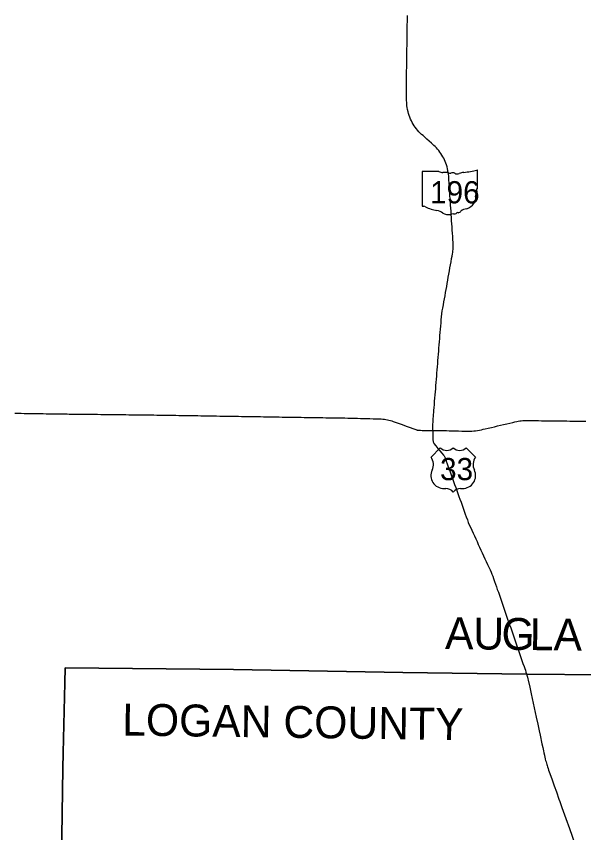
# Model space of a CAD drawing. Extents: x 0 to 34, y 0 to 22.
# Drawn here: x 6.2454 to 6.5313, y 19.6111 to 20.0225 of the extents above; entities that cross this region are included whole.
import ezdxf

# ---------------------------------------------------------------- set-up
doc = ezdxf.new("R2010")
doc.units = 0
for name, color, linetype in [('GM_X_County', 7, 'Continuous'), ('GM_X_County_Text', 7, 'Continuous'), ('GM_X_State_Location', 7, 'Continuous'), ('GM_X_State_Route', 7, 'Continuous'), ('GM_X_State_Shield', 7, 'Continuous'), ('GM_X_US_Location', 7, 'Continuous'), ('GM_X_US_Route', 7, 'Continuous'), ('GM_X_US_Shield', 7, 'Continuous')]:
    doc.layers.add(name, color=color, linetype=linetype)

msp = doc.modelspace()

# ---------------------------------------------------------------- linework, layer by layer
at = {"layer": 'GM_X_County'}
for points in [[(6.268171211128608, 19.597972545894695), (6.268916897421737, 19.643535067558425), (6.269083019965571, 19.65133001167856), (6.269834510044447, 19.686624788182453), (6.269993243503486, 19.6941687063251), (6.354934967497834, 19.693286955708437), (6.440213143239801, 19.691838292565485), (6.502583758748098, 19.69107941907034), (6.540898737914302, 19.690626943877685), (6.602644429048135, 19.689810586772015), (6.634087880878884, 19.68927320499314), (6.6477660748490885, 19.689039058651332), (6.64911823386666, 19.68901585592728), (6.716207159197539, 19.69816401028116), (6.7791452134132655, 19.70641722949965), (6.779067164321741, 19.66614731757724), (6.828674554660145, 19.661567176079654)], [(6.540898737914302, 19.690626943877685), (6.502583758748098, 19.69107941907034), (6.440213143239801, 19.691838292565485), (6.354934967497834, 19.693286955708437), (6.269993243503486, 19.6941687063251), (6.269834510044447, 19.686624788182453), (6.269083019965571, 19.65133001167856), (6.268916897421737, 19.643535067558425), (6.268171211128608, 19.597972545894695)]]:
    msp.add_lwpolyline(points, dxfattribs=at)
at = {"layer": 'GM_X_State_Route'}
for points in [[(6.462190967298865, 19.94755027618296), (6.461886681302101, 19.94841725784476), (6.461549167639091, 19.949270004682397), (6.461177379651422, 19.950109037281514), (6.4607728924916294, 19.950932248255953), (6.460335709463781, 19.95173858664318), (6.459866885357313, 19.952527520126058), (6.459366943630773, 19.953296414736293), (6.458836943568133, 19.95404526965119), (6.458277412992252, 19.95477197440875), (6.457689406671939, 19.955476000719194), (6.45707397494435, 19.95615629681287), (6.456431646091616, 19.956811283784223), (6.455764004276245, 19.957440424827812), (6.4545911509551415, 19.95850200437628), (6.453418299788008, 19.959563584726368), (6.452245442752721, 19.96062516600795), (6.45107259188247, 19.96168674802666), (6.450362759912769, 19.962329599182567), (6.449652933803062, 19.96297192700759), (6.448949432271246, 19.96363587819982), (6.4482749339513, 19.96432883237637), (6.447629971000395, 19.96504920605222), (6.447015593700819, 19.96579595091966), (6.446433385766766, 19.966568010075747), (6.445883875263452, 19.967363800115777), (6.445368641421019, 19.968181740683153), (6.4448882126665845, 19.96902077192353), (6.444509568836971, 19.969823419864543), (6.444100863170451, 19.97069040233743), (6.443726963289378, 19.971575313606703), (6.443393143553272, 19.972459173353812), (6.443111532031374, 19.973412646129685), (6.442834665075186, 19.974376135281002), (6.442591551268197, 19.975448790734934), (6.442382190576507, 19.976437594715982), (6.442240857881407, 19.977326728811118), (6.442180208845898, 19.97816312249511), (6.442136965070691, 19.97910182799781), (6.442115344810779, 19.980004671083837), (6.442053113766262, 19.990323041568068), (6.442075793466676, 19.991905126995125), (6.442098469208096, 19.993487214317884), (6.442121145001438, 19.9950693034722), (6.44214329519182, 19.99665138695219), (6.4421659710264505, 19.998233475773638), (6.44218812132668, 19.999815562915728), (6.442210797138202, 20.001397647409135), (6.442232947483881, 20.00297973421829), (6.442255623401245, 20.004561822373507), (6.442277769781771, 20.00614390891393), (6.442300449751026, 20.00772599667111), (6.442322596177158, 20.00930808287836), (6.4423405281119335, 20.010590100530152), (6.442358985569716, 20.011872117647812), (6.442381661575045, 20.013454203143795), (6.442404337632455, 20.0150362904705), (6.4424270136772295, 20.016618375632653), (6.442449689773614, 20.01820046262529), (6.442472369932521, 20.019782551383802), (6.4424950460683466, 20.02136463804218), (6.442517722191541, 20.022946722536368)], [(6.456084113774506, 19.82677313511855), (6.4560983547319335, 19.826948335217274), (6.456226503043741, 19.828525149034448), (6.456354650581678, 19.830101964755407), (6.456482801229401, 19.831678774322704), (6.456610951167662, 19.833255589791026), (6.456739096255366, 19.834832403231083), (6.456867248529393, 19.836409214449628), (6.456995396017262, 19.83798602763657), (6.457123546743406, 19.839562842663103), (6.457251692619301, 19.841139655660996), (6.457379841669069, 19.842716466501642), (6.45750799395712, 19.844293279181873), (6.457636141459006, 19.845870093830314), (6.457764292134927, 19.847446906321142), (6.45789243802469, 19.84902372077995), (6.458020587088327, 19.850600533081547), (6.458148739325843, 19.852177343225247), (6.458276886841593, 19.853754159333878), (6.458405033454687, 19.85533096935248), (6.4585331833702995, 19.856907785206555), (6.458660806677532, 19.85848459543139), (6.458788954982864, 19.860061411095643), (6.458916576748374, 19.861638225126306), (6.45904472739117, 19.863215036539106), (6.459172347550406, 19.864791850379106), (6.459300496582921, 19.866368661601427), (6.459428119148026, 19.867945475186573), (6.45949351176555, 19.868750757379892), (6.459558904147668, 19.869556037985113), (6.4596965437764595, 19.871037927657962), (6.459870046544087, 19.872515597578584), (6.460079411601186, 19.873988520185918), (6.46032410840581, 19.87545616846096), (6.460603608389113, 19.877013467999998), (6.460883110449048, 19.87857076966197), (6.461162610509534, 19.880128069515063), (6.461442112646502, 19.88168537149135), (6.461721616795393, 19.883242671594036), (6.462001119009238, 19.88479997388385), (6.46228061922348, 19.886357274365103), (6.462560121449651, 19.887914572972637), (6.462839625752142, 19.889471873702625), (6.463119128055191, 19.891029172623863), (6.463398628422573, 19.892586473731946), (6.463677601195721, 19.894143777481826), (6.463957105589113, 19.895701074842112), (6.464236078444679, 19.897258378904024), (6.464515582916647, 19.898815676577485), (6.464794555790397, 19.90037297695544), (6.465014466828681, 19.901598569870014), (6.465234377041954, 19.90282468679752), (6.465348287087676, 19.90352133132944), (6.465441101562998, 19.90422166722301), (6.465511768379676, 19.904924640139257), (6.465522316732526, 19.905083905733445), (6.465570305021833, 19.905802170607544), (6.465595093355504, 19.906681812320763), (6.465586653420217, 19.90756145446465), (6.465537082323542, 19.908438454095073), (6.46543108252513, 19.91001685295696), (6.465325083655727, 19.911595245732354), (6.465219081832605, 19.913173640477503), (6.465113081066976, 19.91475203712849), (6.465007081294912, 19.916330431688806), (6.464901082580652, 19.917908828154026), (6.464795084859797, 19.919487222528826), (6.464689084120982, 19.921065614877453), (6.464583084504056, 19.92264401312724), (6.464477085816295, 19.92422240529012), (6.464371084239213, 19.925800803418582), (6.464265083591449, 19.927379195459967), (6.46415908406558, 19.928957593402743), (6.464053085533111, 19.930535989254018), (6.463947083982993, 19.932114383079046), (6.463841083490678, 19.933692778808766), (6.463735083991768, 19.93527117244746), (6.463629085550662, 19.93684956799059), (6.4635230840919, 19.938427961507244), (6.463416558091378, 19.940006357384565), (6.463352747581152, 19.94095930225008), (6.463288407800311, 19.94191224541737), (6.4632040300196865, 19.942868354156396), (6.463079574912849, 19.94382024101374), (6.462718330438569, 19.945679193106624), (6.4624709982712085, 19.946633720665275), (6.462190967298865, 19.94755027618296)], [(6.455842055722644, 19.82379470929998), (6.4559702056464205, 19.825371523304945), (6.456084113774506, 19.82677313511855)], [(6.455361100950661, 19.813779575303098), (6.455372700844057, 19.815253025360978), (6.455384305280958, 19.816727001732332), (6.455435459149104, 19.818127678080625), (6.455491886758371, 19.819224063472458), (6.455546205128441, 19.82003198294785), (6.455584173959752, 19.820601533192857), (6.455681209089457, 19.821813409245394), (6.455761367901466, 19.822804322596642), (6.455842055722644, 19.82379470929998)], [(6.463583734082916, 19.81368464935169), (6.4651647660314, 19.813629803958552), (6.466745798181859, 19.813574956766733), (6.468326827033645, 19.813520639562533), (6.4699078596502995, 19.813465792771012), (6.471015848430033, 19.81342729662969), (6.472123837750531, 19.81338932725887), (6.473065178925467, 19.813381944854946), (6.474006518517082, 19.8134019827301), (6.474946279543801, 19.813449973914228), (6.475884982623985, 19.81352485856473), (6.476864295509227, 19.813640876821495), (6.477839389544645, 19.81378643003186), (6.478809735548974, 19.813962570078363), (6.4797742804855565, 19.814167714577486), (6.480751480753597, 19.8143950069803), (6.4817286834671, 19.81462177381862), (6.483269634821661, 19.814980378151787), (6.484810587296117, 19.815338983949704), (6.486351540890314, 19.815697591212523), (6.487892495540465, 19.816056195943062), (6.48943344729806, 19.816414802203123), (6.490974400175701, 19.816773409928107), (6.492515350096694, 19.817132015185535), (6.494056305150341, 19.81749062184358), (6.495597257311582, 19.81784923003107), (6.496592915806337, 19.818080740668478), (6.497588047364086, 19.81831225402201), (6.49834639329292, 19.818472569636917), (6.499111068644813, 19.818602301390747), (6.4998799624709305, 19.818701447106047), (6.5006520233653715, 19.818770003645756), (6.501426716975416, 19.818806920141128), (6.502201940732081, 19.818812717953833), (6.5037840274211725, 19.81879373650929), (6.505366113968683, 19.818774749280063), (6.506948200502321, 19.81875576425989), (6.50853028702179, 19.818736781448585), (6.51011237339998, 19.818717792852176), (6.511694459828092, 19.81869881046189), (6.513276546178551, 19.818679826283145), (6.5148586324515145, 19.818660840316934), (6.516440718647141, 19.818641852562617), (6.518022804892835, 19.81862287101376), (6.5196048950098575, 19.818603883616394), (6.52118698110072, 19.81858489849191), (6.522769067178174, 19.818565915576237), (6.524351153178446, 19.818546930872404), (6.525933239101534, 19.818527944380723), (6.5267759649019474, 19.8185179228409), (6.527618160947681, 19.818507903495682), (6.529200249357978, 19.818492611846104), (6.530782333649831, 19.81847731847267), (6.53236442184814, 19.818462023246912)], [(6.455361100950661, 19.813779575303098), (6.456943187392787, 19.813761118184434), (6.4585252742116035, 19.81374318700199), (6.459661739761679, 19.813730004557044), (6.460798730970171, 19.813716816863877), (6.462191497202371, 19.813700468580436), (6.463583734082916, 19.81368464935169)]]:
    msp.add_lwpolyline(points, dxfattribs=at)
at = {"layer": 'GM_X_State_Shield'}
for p, q in [((6.4498901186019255, 19.94400439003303), (6.4498901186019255, 19.927020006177)), ((6.458357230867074, 19.944296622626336), (6.45016544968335, 19.944296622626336)), ((6.477862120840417, 19.93583278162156), (6.477862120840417, 19.944717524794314)), ((6.477859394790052, 19.93583496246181), (6.477862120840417, 19.93583278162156))]:
    msp.add_line(p, q, dxfattribs=at)
for centre, major_axis, ratio, start_param, end_param in [((6.450210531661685, 19.944040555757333), (0.00032405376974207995, 0), 0.7999999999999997, 1.7126933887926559, 3.283489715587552), ((6.4603080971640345, 19.946268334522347), (0.0031431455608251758, 0), 0.8000000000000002, 4.042522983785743, 4.731795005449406), ((6.461350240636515, 19.934761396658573), (0.011283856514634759, 0), 0.7999999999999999, 1.4047577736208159, 1.6578580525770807), ((6.4639119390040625, 19.944128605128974), (0.0009067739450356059, 0), 0.8, 3.836095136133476, 5.185414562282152), ((6.465243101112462, 19.942165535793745), (0.001885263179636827, 0), 0.8000000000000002, 0.9506229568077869, 2.0794050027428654), ((6.467676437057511, 19.94485804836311), (0.0022679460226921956, 0), 0.8, 4.0815607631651, 5.145722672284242), ((6.471681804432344, 19.939109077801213), (0.005967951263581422, 0), 0.8000000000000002, 1.6990113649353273, 2.107814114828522), ((6.467898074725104, 19.96745213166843), (0.029664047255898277, 0), 0.7999999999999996, 4.81439421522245, 5.042368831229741), ((6.477551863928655, 19.944754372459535), (0.00031139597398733, 0), 0.8000000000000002, 6.141151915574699, 7.989035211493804), ((6.4789778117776, 19.9321146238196), (0.0021047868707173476, 0), 0.7999999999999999, 2.3877238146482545, 3.2625368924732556), ((6.477790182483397, 19.9351805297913), (0.0004819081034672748, 0), 0.8000000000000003, 1.8839779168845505, 3.671072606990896), ((6.474724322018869, 19.934057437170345), (0.00289289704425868, 0), 0.8, 5.934694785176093, 6.69594811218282), ((6.477529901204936, 19.935798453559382), (0.0003332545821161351, 0), 0.8, 5.054540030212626, 6.418171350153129), ((6.469559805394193, 19.93098436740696), (0.007419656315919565, 0), 0.8000000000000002, 5.1017524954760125, 6.440017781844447), ((6.450213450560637, 19.9269828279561), (0.00032693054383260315, 0), 0.7999999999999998, 3.0012400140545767, 4.508300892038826), ((6.450263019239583, 19.9287204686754), (0.0024948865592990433, 0), 0.8, 4.6659456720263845, 4.897461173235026), ((6.450773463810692, 19.926040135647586), (0.0008996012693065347, 0), 0.8000000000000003, 0.5192071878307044, 1.6278990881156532), ((6.462131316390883, 19.94129989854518), (0.02142156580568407, 0), 0.7999999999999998, 4.195997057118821, 4.488960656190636), ((6.4726882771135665, 19.922251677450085), (0.004063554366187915, 0), 0.8000000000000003, 1.6476453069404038, 2.4884337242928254), ((6.455744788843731, 19.9193897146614), (0.006702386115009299, 0), 0.8, 0.8235188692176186, 1.3235874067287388), ((6.462993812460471, 19.9259558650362), (0.004253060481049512, 0), 0.8000000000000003, 4.0264810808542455, 4.996735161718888), ((6.465451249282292, 19.920083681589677), (0.003494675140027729, 0), 0.7999999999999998, 1.4956620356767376, 1.9409797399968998), ((6.465761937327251, 19.924683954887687), (0.002266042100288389, 0), 0.8, 4.691043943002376, 5.507373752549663), ((6.4678117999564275, 19.923039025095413), (0.000637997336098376, 0), 0.8000000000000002, 1.1475841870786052, 2.315151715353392), ((6.467539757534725, 19.925373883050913), (0.002397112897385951, 0), 0.8000000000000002, 4.93706856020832, 5.642249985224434)]:
    msp.add_ellipse(centre, major_axis=major_axis, ratio=ratio, start_param=start_param, end_param=end_param, dxfattribs=at)
at = {"layer": 'GM_X_US_Route'}
for points in [[(6.2446994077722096, 19.82247313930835), (6.2462814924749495, 19.822450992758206), (6.247863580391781, 19.822428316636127), (6.249445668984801, 19.82240616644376), (6.251027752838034, 19.82238349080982), (6.252609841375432, 19.822361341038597), (6.254191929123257, 19.82233866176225), (6.255774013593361, 19.822316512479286), (6.257356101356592, 19.82229383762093), (6.258938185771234, 19.82227168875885), (6.260520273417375, 19.822249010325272), (6.262102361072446, 19.82222633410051), (6.263684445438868, 19.822204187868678), (6.26526653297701, 19.822181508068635), (6.266848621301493, 19.82215936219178), (6.2684307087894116, 19.82213668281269), (6.2700127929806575, 19.822114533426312), (6.271072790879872, 19.82209976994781), (6.272133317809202, 19.822084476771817)], [(6.272133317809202, 19.822084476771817), (6.273715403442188, 19.822066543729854), (6.275297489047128, 19.82204861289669), (6.276879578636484, 19.82203068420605), (6.27846166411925, 19.82201275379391), (6.280043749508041, 19.821994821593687), (6.281625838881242, 19.821976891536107), (6.28320792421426, 19.821958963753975), (6.2847900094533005, 19.821941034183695), (6.286372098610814, 19.821923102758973), (6.287954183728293, 19.821905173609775), (6.289536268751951, 19.821887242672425), (6.291118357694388, 19.821869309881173), (6.292700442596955, 19.821851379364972), (6.2942825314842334, 19.821833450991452), (6.29586461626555, 19.821815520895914), (6.297446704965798, 19.821797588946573), (6.299028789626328, 19.821779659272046), (6.300610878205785, 19.821761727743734), (6.302192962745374, 19.821743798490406), (6.303775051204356, 19.82172586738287), (6.3053571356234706, 19.821707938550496), (6.306939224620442, 19.821690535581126), (6.308521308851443, 19.82167260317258), (6.310103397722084, 19.821655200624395), (6.311685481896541, 19.821637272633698), (6.313205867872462, 19.821620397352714), (6.314726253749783, 19.821603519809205), (6.316308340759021, 19.821578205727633), (6.3178904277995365, 19.821552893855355), (6.319472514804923, 19.82152758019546), (6.321054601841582, 19.821502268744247), (6.322636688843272, 19.82147695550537), (6.324218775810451, 19.821451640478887), (6.325800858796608, 19.821426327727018), (6.327382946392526, 19.821401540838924), (6.328965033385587, 19.82137622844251), (6.330547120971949, 19.821351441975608), (6.332129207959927, 19.821326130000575), (6.333711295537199, 19.821301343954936), (6.335293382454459, 19.821276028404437), (6.336875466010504, 19.82125124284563), (6.338457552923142, 19.821225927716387), (6.340039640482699, 19.821201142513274), (6.341621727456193, 19.821175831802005), (6.343203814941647, 19.821151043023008), (6.344785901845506, 19.821125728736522), (6.346367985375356, 19.82110094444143), (6.347950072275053, 19.821075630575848), (6.349532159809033, 19.82105084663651), (6.351114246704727, 19.82102553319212), (6.352467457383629, 19.82100443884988), (6.353820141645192, 19.820982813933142)], [(6.353820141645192, 19.820982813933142), (6.355402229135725, 19.820958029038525), (6.3563604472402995, 19.820942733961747), (6.357319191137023, 19.820927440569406)], [(6.357319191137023, 19.820927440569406), (6.358901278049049, 19.820902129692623), (6.36048336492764, 19.820876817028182), (6.362065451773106, 19.820851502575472), (6.36364753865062, 19.820826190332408), (6.36522962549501, 19.820800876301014), (6.366811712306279, 19.820775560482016), (6.368393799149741, 19.820750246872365), (6.369975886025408, 19.82072493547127), (6.371557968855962, 19.820699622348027), (6.373140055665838, 19.82067430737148), (6.374722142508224, 19.820648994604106), (6.376304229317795, 19.82062368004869), (6.377886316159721, 19.820598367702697), (6.379468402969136, 19.820573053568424), (6.381050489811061, 19.820547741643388), (6.382632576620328, 19.8205224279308), (6.384214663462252, 19.820497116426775), (6.385796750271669, 19.820471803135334), (6.387378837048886, 19.820446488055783), (6.388960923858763, 19.820421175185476), (6.390543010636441, 19.820395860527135), (6.392125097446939, 19.82037054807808), (6.393707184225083, 19.820345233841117), (6.395289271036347, 19.82031992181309), (6.396871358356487, 19.820295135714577), (6.398369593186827, 19.82027140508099), (6.399867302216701, 19.820247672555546), (6.40144938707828, 19.820224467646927), (6.403031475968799, 19.82020126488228), (6.404613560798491, 19.82017806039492), (6.406195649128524, 19.820154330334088), (6.407777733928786, 19.820131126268), (6.409359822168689, 19.820107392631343), (6.410941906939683, 19.820084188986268), (6.412523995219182, 19.820060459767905), (6.413329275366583, 19.82004885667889), (6.414134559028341, 19.820036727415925), (6.4157161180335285, 19.819988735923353), (6.417297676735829, 19.819940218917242), (6.418879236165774, 19.819892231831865), (6.420460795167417, 19.819843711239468), (6.422042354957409, 19.819795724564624), (6.423623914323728, 19.819747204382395), (6.42520547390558, 19.819698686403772), (6.426787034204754, 19.819650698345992), (6.428065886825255, 19.81961167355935), (6.429344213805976, 19.819572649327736), (6.4301146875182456, 19.819533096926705), (6.430883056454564, 19.819461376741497), (6.431647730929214, 19.819356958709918), (6.432407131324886, 19.819221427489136), (6.433160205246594, 19.819053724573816), (6.433905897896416, 19.818854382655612), (6.4346426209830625, 19.81862445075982), (6.435368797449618, 19.81836393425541), (6.436852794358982, 19.81781547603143), (6.438336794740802, 19.817266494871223), (6.439820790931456, 19.816717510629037), (6.44107960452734, 19.816251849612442), (6.442338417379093, 19.8157867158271)], [(6.442338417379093, 19.8157867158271), (6.44382557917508, 19.815247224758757), (6.445312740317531, 19.814707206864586), (6.446251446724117, 19.81436652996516), (6.447190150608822, 19.814025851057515), (6.44731777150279, 19.813979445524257), (6.448149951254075, 19.813911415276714), (6.449051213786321, 19.81387713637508), (6.449953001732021, 19.81384233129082), (6.451535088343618, 19.81382387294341), (6.453117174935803, 19.813805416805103), (6.454238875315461, 19.813792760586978), (6.455361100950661, 19.813779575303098)], [(6.455361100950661, 19.813779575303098), (6.455350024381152, 19.81233091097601), (6.455338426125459, 19.810882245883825), (6.455363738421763, 19.808876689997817), (6.45540276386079, 19.808541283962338), (6.455449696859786, 19.808252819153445), (6.455511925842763, 19.808010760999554), (6.4555926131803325, 19.80778241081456), (6.45573816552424, 19.807472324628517), (6.455876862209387, 19.807217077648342)], [(6.455876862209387, 19.807217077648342), (6.456877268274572, 19.80599148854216), (6.457877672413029, 19.80476589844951), (6.45887807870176, 19.803540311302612), (6.459797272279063, 19.802414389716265), (6.460716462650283, 19.801287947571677), (6.460951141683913, 19.80097469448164), (6.461157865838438, 19.80064245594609), (6.461336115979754, 19.800294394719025), (6.461483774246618, 19.79993209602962), (6.462019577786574, 19.798443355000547), (6.462075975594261, 19.79828664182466)], [(6.462075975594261, 19.79828664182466), (6.462555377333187, 19.79695460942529), (6.463091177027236, 19.79546586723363), (6.463626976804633, 19.793977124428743), (6.464162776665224, 19.792488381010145), (6.464698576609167, 19.790999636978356), (6.465234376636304, 19.789510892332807), (6.465770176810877, 19.788022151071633), (6.466305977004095, 19.78653340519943), (6.466841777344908, 19.785044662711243), (6.4673775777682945, 19.78355591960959), (6.46791284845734, 19.782067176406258), (6.468448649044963, 19.780578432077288), (6.468983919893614, 19.779089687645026), (6.469519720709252, 19.77760094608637), (6.470054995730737, 19.776112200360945), (6.470590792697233, 19.774623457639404), (6.471126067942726, 19.773134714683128), (6.471661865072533, 19.77164597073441), (6.47218659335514, 19.770188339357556), (6.47271079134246, 19.76873018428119), (6.473186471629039, 19.767466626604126), (6.473698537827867, 19.766217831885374), (6.474247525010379, 19.764984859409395), (6.474910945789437, 19.763548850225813), (6.475574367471, 19.762112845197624), (6.47623778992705, 19.760676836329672), (6.4769012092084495, 19.759240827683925), (6.477564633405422, 19.757804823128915), (6.478228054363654, 19.756368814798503), (6.478891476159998, 19.754932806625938), (6.479554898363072, 19.75349627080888), (6.480218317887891, 19.752060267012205), (6.480881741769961, 19.750623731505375), (6.481545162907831, 19.749187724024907), (6.482208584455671, 19.747751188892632), (6.482872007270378, 19.74631518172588), (6.483519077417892, 19.744915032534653), (6.484165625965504, 19.743514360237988), (6.484638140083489, 19.742465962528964), (6.485084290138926, 19.741405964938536), (6.485503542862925, 19.740335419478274), (6.485896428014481, 19.739254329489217), (6.486413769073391, 19.73775925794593), (6.486931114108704, 19.736264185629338), (6.487368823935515, 19.7350000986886), (6.487806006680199, 19.733736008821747), (6.488323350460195, 19.732240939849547), (6.488840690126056, 19.730745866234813), (6.489358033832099, 19.729250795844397), (6.48987537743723, 19.727755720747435), (6.490392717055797, 19.72626064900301), (6.490910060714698, 19.724765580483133), (6.49142740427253, 19.72327050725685), (6.4919447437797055, 19.721775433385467), (6.492462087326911, 19.720280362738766), (6.492979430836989, 19.7187852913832), (6.49349677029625, 19.71729021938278), (6.4940141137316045, 19.7157951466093), (6.494531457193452, 19.714300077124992), (6.495048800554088, 19.712805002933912), (6.495566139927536, 19.71130993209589), (6.496083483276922, 19.70981486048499), (6.496600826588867, 19.708319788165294), (6.497118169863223, 19.7068247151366), (6.497635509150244, 19.70532964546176), (6.498152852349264, 19.703834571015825), (6.498670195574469, 19.70233949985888), (6.4991875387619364, 19.700844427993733), (6.499704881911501, 19.69934935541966), (6.500222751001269, 19.697854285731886), (6.500740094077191, 19.696359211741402), (6.5012579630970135, 19.69486414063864), (6.501588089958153, 19.693909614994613), (6.501918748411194, 19.692955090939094), (6.50221354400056, 19.692080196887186), (6.502558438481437, 19.6911051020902)], [(6.502558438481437, 19.6911051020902), (6.5027250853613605, 19.690509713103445), (6.50287327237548, 19.68996230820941), (6.5030056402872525, 19.689472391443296), (6.503228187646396, 19.688608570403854), (6.503390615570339, 19.687951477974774), (6.504166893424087, 19.684435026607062), (6.504887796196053, 19.68108627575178), (6.505908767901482, 19.676376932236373), (6.507393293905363, 19.669403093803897), (6.5081827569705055, 19.665744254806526), (6.508867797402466, 19.662512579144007), (6.509330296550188, 19.66033035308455), (6.510274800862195, 19.655927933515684), (6.510681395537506, 19.654009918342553), (6.511014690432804, 19.65243257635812), (6.511247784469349, 19.651327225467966), (6.511507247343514, 19.650154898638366), (6.51177883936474, 19.648951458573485), (6.5118400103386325, 19.648694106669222), (6.511960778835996, 19.648191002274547), (6.512137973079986, 19.64752019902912), (6.512345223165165, 19.646767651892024), (6.5125377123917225, 19.646107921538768), (6.512701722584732, 19.64556052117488), (6.512904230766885, 19.644911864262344), (6.513120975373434, 19.6442489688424), (6.513393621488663, 19.643446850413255), (6.513673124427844, 19.642658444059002), (6.513994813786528, 19.641730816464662), (6.515203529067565, 19.63834251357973), (6.516496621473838, 19.63468472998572), (6.51756189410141, 19.631727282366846), (6.518841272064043, 19.628095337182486), (6.519309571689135, 19.626777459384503), (6.520377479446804, 19.623770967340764), (6.522297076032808, 19.618346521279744), (6.524093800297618, 19.613281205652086), (6.526846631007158, 19.605524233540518)]]:
    msp.add_lwpolyline(points, dxfattribs=at)
at = {"layer": 'GM_X_US_Shield'}
for p, q in [((6.459069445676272, 19.80505206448), (6.4544073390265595, 19.800389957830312)), ((6.476785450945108, 19.800389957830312), (6.472123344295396, 19.80505206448)), ((6.460934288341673, 19.784538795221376), (6.461866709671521, 19.784538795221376)), ((6.469326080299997, 19.784538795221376), (6.47025850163, 19.784538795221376))]:
    msp.add_line(p, q, dxfattribs=at)
for centre, radius, start, end in [((6.462332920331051, 19.808381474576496), 0.004662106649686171, 225.57299599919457, 314.4270040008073), ((6.4688598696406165, 19.808381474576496), 0.004662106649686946, 225.57299599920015, 314.4270040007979), ((6.449060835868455, 19.79664616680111), 0.006526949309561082, 334.5471236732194, 35.000929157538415), ((6.482131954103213, 19.79664616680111), 0.006526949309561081, 144.99907084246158, 205.4528763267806), ((6.460861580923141, 19.79106533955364), 0.006526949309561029, 154.8319194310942, 270.63826363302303), ((6.470331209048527, 19.79106533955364), 0.006526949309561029, 269.36173636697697, 25.168080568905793), ((6.461866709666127, 19.779876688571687), 0.0046621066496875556, 36.86989764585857, 89.99999993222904), ((6.469326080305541, 19.779876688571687), 0.0046621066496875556, 90.00000006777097, 143.13010235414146)]:
    msp.add_arc(centre, radius, start, end, dxfattribs=at)

# ---------------------------------------------------------------- texts
at = {"layer": 'GM_X_County_Text'}
for s, height, rotation, p in [('A', 0.016074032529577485, 359.287741, (6.461402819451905, 19.703664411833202)), ('U', 0.016074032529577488, 359.287469, (6.475617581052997, 19.703487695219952)), ('G', 0.016074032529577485, 359.287741, (6.4898323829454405, 19.703310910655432)), ('L', 0.016074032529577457, 359.287713, (6.504047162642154, 19.703134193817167)), ('A', 0.016074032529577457, 359.277955, (6.5160688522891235, 19.70298473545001)), ('LOGAN COUNTY', 0.016074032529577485, 359.218456, (6.298707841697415, 19.660106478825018))]:
    msp.add_text(s, height=height, rotation=rotation, dxfattribs=at).set_placement(p)
at = {"layer": 'GM_X_State_Location'}
msp.add_text('196', height=1.6074032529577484e-05, rotation=1.0000000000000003e-05, dxfattribs=at).set_placement((6.457887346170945, 19.933213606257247))
for s, p in [('s', (6.463561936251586, 19.934383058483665)), ('r', (6.46356111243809, 19.934383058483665))]:
    msp.add_text(s, height=1.6074032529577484e-05, dxfattribs=at).set_placement(p)
at = {"layer": 'GM_X_State_Shield'}
msp.add_text('196', height=0.011189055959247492, dxfattribs=at).set_placement((6.45391506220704, 19.92821769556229))
at = {"layer": 'GM_X_US_Location'}
for s, p in [('0', (6.465590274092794, 19.794241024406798)), ('/', (6.465591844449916, 19.794241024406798))]:
    msp.add_text(s, height=1.6074032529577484e-05, dxfattribs=at).set_placement(p)
msp.add_text('33', height=1.6074032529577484e-05, rotation=1.0000000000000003e-05, dxfattribs=at).set_placement((6.462272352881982, 19.790913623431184))
at = {"layer": 'GM_X_US_Shield'}
msp.add_text('33', height=0.011189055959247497, dxfattribs=at).set_placement((6.458952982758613, 19.788734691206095))

doc.saveas('drawing.dxf')
